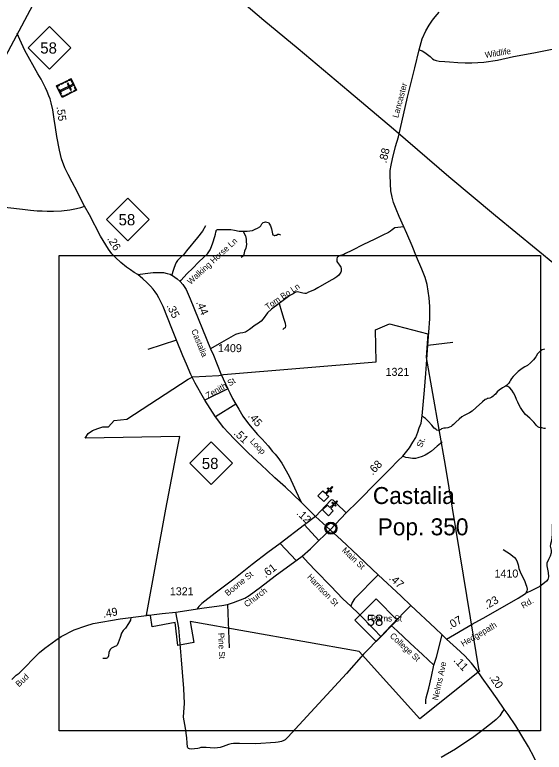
# Model space of a CAD drawing. Extents: x 2220236 to 2384410, y 720751 to 894131.
# Drawn here: x 2273739 to 2282014, y 846519 to 858039 of the extents above; entities that cross this region are included whole.
import ezdxf

# ---------------------------------------------------------------- set-up
doc = ezdxf.new("R2010")
doc.units = 0
doc.layers.add('Default', color=7, linetype='Continuous')

msp = doc.modelspace()

# ---------------------------------------------------------------- linework, layer by layer
at = {"layer": 'Default'}
for p, q in [((2276268, 852958), (2275819, 852808)), ((2280586, 852918), (2280194, 852875)), ((2277072, 852195), (2276709, 852018)), ((2277195, 851956), (2276875, 851761)), ((2278441, 850204), (2278269, 850074)), ((2278269, 850074), (2277886, 849782)), ((2278269, 850074), (2278491, 849829)), ((2277886, 849782), (2278138, 849517)), ((2277064, 848829), (2277092, 848150))]:
    msp.add_line(p, q, dxfattribs=at)
for points in [[(2293118, 894131), (2291904, 891776), (2258822, 829665), (2255410, 823324), (2242089, 797599), (2231460, 775981), (2225011, 762953), (2220576, 753519)], [(2275057, 860147), (2277630, 857957), (2278166, 857514), (2278960, 856846), (2279659, 856255), (2280036, 855932), (2280524, 855515), (2281255, 854906), (2282204, 854120), (2282204, 854118), (2282887, 853544), (2283435, 853085), (2284237, 852417), (2284916, 851850), (2285495, 851359), (2286093, 850859), (2286778, 850262)], [(2280060, 857494), (2280109, 857663), (2280163, 857789), (2280216, 857875), (2280269, 857956), (2280310, 858008), (2280374, 858081)], [(2274832, 855048), (2274790, 855125), (2274715, 855277), (2274639, 855422), (2274575, 855543), (2274524, 855650), (2274472, 855791), (2274438, 855923), (2274395, 856136), (2274377, 856280), (2274356, 856406), (2274336, 856554), (2274311, 856661), (2274292, 856725), (2274271, 856772), (2274246, 856838), (2274221, 856899), (2274154, 857035), (2274102, 857116), (2273896, 857482), (2273846, 857593), (2273821, 857651), (2273778, 857745)], [(2278669, 849995), (2278918, 850257), (2279100, 850436), (2279401, 850742), (2279607, 850944), (2279725, 851069), (2279802, 851146), (2279907, 851273), (2279963, 851362), (2280006, 851437), (2280038, 851519), (2280062, 851585), (2280091, 851661), (2280104, 851773), (2280143, 852173), (2280162, 852438), (2280194, 852875), (2280227, 853292), (2280227, 853484), (2280214, 853620), (2280182, 853824), (2280151, 853936), (2280102, 854065), (2280020, 854257), (2279949, 854429), (2279867, 854625), (2279822, 854724), (2279747, 854889), (2279700, 855001), (2279661, 855107), (2279635, 855191), (2279618, 855290), (2279609, 855400), (2279605, 855537), (2279608, 855604), (2279620, 855688), (2279644, 855787), (2279689, 855983), (2279734, 856134), (2279878, 856751), (2279991, 857208), (2280060, 857494)], [(2280060, 857494), (2280105, 857474), (2280147, 857452), (2280231, 857386), (2280268, 857353), (2280292, 857337), (2280325, 857325), (2280371, 857316), (2280460, 857307), (2280531, 857303), (2280664, 857293), (2280776, 857287), (2280883, 857288), (2281072, 857297), (2281282, 857332), (2281534, 857388), (2281849, 857445), (2282344, 857541)], [(2272362, 855087), (2272679, 855106), (2272838, 855105), (2273078, 855084), (2273451, 855050), (2273633, 855029), (2273858, 855001), (2273983, 854987), (2274089, 854978), (2274168, 854974), (2274247, 854972), (2274346, 854972), (2274469, 854976), (2274599, 854990), (2274706, 855013), (2274770, 855026), (2274803, 855038), (2274832, 855048)], [(2275662, 853981), (2275607, 854014), (2275547, 854054), (2275488, 854097), (2275395, 854172), (2275313, 854246), (2275257, 854304), (2275204, 854377), (2275082, 854580), (2274905, 854915), (2274832, 855048)], [(2277307, 854659), (2277371, 854660), (2277414, 854666), (2277457, 854669), (2277495, 854688), (2277531, 854704), (2277569, 854725), (2277584, 854744), (2277600, 854771), (2277624, 854792), (2277643, 854802), (2277658, 854805), (2277677, 854801), (2277704, 854792), (2277712, 854785), (2277722, 854768), (2277734, 854742), (2277750, 854693), (2277762, 854641), (2277766, 854616), (2277775, 854602), (2277786, 854595), (2277795, 854593), (2277806, 854593), (2277818, 854595), (2277830, 854599), (2277849, 854610), (2277866, 854610), (2277880, 854605), (2277891, 854598)], [(2276721, 854744), (2276673, 854661), (2276593, 854562), (2276426, 854353), (2276374, 854291), (2276331, 854245), (2276303, 854221), (2276284, 854200), (2276264, 854169), (2276244, 854131), (2276226, 854074), (2276212, 854029), (2276201, 853991), (2276194, 853970)], [(2276325, 853873), (2276341, 853894), (2276430, 853990), (2276526, 854088), (2276608, 854172), (2276698, 854260), (2276750, 854306), (2276774, 854337), (2276793, 854369), (2276812, 854417), (2276833, 854478), (2276867, 854577), (2276878, 854614), (2276883, 854644), (2276885, 854657), (2276886, 854669), (2276891, 854676), (2276898, 854682), (2276909, 854687), (2276938, 854685), (2277035, 854684), (2277116, 854687), (2277174, 854675), (2277248, 854661), (2277307, 854659)], [(2279822, 854724), (2279724, 854718), (2279678, 854711), (2279656, 854695), (2279640, 854679), (2279614, 854657), (2279580, 854637), (2279493, 854596), (2279356, 854527), (2279192, 854449), (2279007, 854357), (2278906, 854310), (2278880, 854296), (2278814, 854272), (2278790, 854259), (2278780, 854247), (2278775, 854227), (2278775, 854185), (2278781, 854169), (2278815, 854128), (2278834, 854098), (2278842, 854078), (2278842, 854036), (2278834, 854016), (2278803, 853974), (2278775, 853945), (2278725, 853915), (2278684, 853893), (2278477, 853773), (2278423, 853744), (2278332, 853707), (2278294, 853687), (2278272, 853685), (2278240, 853690), (2278202, 853700), (2278178, 853708), (2278156, 853712), (2278132, 853707), (2278113, 853697), (2278089, 853682), (2278037, 853652), (2277870, 853527)], [(2277307, 854659), (2277325, 854624), (2277343, 854584), (2277358, 854534), (2277358, 854495), (2277359, 854449), (2277349, 854392), (2277332, 854344), (2277318, 854295), (2277307, 854267), (2277279, 854249)], [(2274432, 854277), (2281958, 854277), (2281958, 846853), (2274432, 846853), (2274432, 854277)], [(2275662, 853981), (2275775, 854000), (2275901, 854012), (2275981, 854015), (2276021, 854015), (2276064, 854011), (2276123, 853999), (2276166, 853985), (2276194, 853970), (2276204, 853965), (2276278, 853914), (2276325, 853873), (2276366, 853825), (2276418, 853747), (2276482, 853600), (2276800, 852822), (2276845, 852720), (2276960, 852431), (2277072, 852195), (2277101, 852134), (2277141, 852047), (2277195, 851956), (2277239, 851876), (2277304, 851770), (2277393, 851651), (2277534, 851484), (2277606, 851412), (2277699, 851306), (2277767, 851219), (2277809, 851175), (2277851, 851126), (2277911, 851033), (2278027, 850832), (2278196, 850467), (2278221, 850421)], [(2278221, 850421), (2278085, 850552), (2277969, 850658), (2277806, 850806), (2277686, 850921), (2277593, 851003), (2277389, 851196), (2277281, 851300), (2277175, 851408), (2277082, 851509), (2277004, 851590), (2276943, 851669), (2276875, 851761), (2276709, 852018), (2276646, 852130), (2276601, 852211), (2276561, 852287), (2276489, 852419), (2276426, 852583), (2276367, 852712), (2276268, 852958), (2276195, 853139), (2276058, 853483), (2275992, 853619), (2275962, 853673), (2275933, 853711), (2275902, 853752), (2275862, 853802), (2275805, 853855), (2275739, 853915), (2275662, 853981)], [(2277870, 853527), (2277750, 853438), (2277688, 853385), (2277621, 853292), (2277589, 853254), (2277551, 853222), (2277498, 853189), (2277409, 853125), (2277343, 853083), (2277302, 853070), (2277264, 853065), (2277240, 853061), (2277188, 853043), (2276935, 852901), (2276800, 852822)], [(2277870, 853527), (2277906, 853405), (2277947, 853286), (2277964, 853222), (2277971, 853178), (2277964, 853150), (2277947, 853136), (2277927, 853124)], [(2280068, 847043), (2279123, 848092), (2276479, 848561), (2276538, 848233), (2276289, 848187), (2276248, 848548), (2275887, 848480), (2275859, 848657), (2275800, 848660), (2276099, 850318), (2276283, 851269), (2276320, 851453), (2274838, 851428), (2274886, 851497), (2274954, 851543), (2275036, 851578), (2275116, 851602), (2275204, 851602), (2275294, 851699), (2275493, 851721), (2276448, 852346), (2276523, 852383), (2276931, 852405), (2277002, 852418), (2279386, 852618), (2279377, 853117), (2279598, 853214), (2280196, 853055), (2280170, 852686), (2280464, 850998), (2280855, 848618), (2280989, 847824), (2281003, 847785), (2280068, 847043)], [(2280068, 847043), (2279123, 848092), (2276479, 848561), (2276538, 848233), (2276289, 848187), (2276248, 848548), (2275887, 848480), (2275859, 848657), (2275800, 848660), (2276099, 850318), (2276283, 851269), (2276320, 851453), (2274838, 851428), (2274886, 851497), (2274954, 851543), (2275036, 851578), (2275116, 851602), (2275204, 851602), (2275294, 851699), (2275493, 851721), (2276448, 852346), (2276523, 852383), (2276931, 852405), (2277002, 852418), (2279386, 852618), (2279377, 853117), (2279598, 853214), (2280196, 853055), (2280170, 852686), (2280464, 850998), (2280855, 848618), (2280989, 847824), (2281003, 847785), (2280068, 847043)], [(2282016, 852817), (2281983, 852804), (2281958, 852789), (2281936, 852770), (2281908, 852745), (2281884, 852697), (2281844, 852650), (2281801, 852603), (2281754, 852563), (2281712, 852540), (2281669, 852515), (2281607, 852466), (2281565, 852426), (2281530, 852388), (2281500, 852356), (2281488, 852331), (2281478, 852311), (2281460, 852286), (2281443, 852269), (2281425, 852249), (2281410, 852237)], [(2281410, 852237), (2281361, 852214), (2281308, 852174), (2281279, 852147), (2281254, 852114), (2281234, 852099), (2281214, 852079), (2281194, 852065), (2281184, 852060), (2281162, 852050), (2281137, 852047), (2281124, 852045), (2281112, 852037), (2281092, 852030), (2281047, 851992), (2280948, 851905), (2280888, 851848), (2280845, 851820), (2280816, 851805), (2280763, 851778), (2280728, 851758), (2280686, 851721), (2280631, 851673), (2280596, 851639), (2280577, 851621), (2280559, 851606), (2280535, 851595), (2280507, 851589), (2280469, 851584), (2280447, 851581), (2280410, 851569), (2280397, 851559), (2280377, 851549), (2280357, 851546), (2280335, 851551), (2280318, 851564), (2280293, 851584), (2280255, 851629), (2280198, 851693), (2280158, 851731), (2280128, 851756), (2280104, 851773)], [(2282034, 851576), (2282012, 851579), (2281977, 851586), (2281955, 851589), (2281937, 851594), (2281915, 851604), (2281892, 851621), (2281880, 851644), (2281850, 851676), (2281788, 851736), (2281721, 851795), (2281683, 851843), (2281643, 851903), (2281618, 851950), (2281601, 851990), (2281581, 852030), (2281561, 852087), (2281534, 852134), (2281506, 852174), (2281479, 852212), (2281462, 852224), (2281444, 852232), (2281427, 852237), (2281410, 852237)], [(2280421, 851362), (2280339, 851301), (2280254, 851224), (2280208, 851190), (2280155, 851161), (2280109, 851141), (2280037, 851118), (2280001, 851110), (2279955, 851110), (2279895, 851117), (2279853, 851125), (2279825, 851132), (2279802, 851146)], [(2278918, 850257), (2278761, 850410), (2278718, 850458), (2278696, 850464), (2278679, 850455), (2278441, 850204)], [(2278669, 849995), (2278441, 850204), (2278221, 850421)], [(2282172, 850296), (2282159, 850233), (2282136, 850068), (2282138, 849919), (2282132, 849876), (2282129, 849825), (2282111, 849768), (2282105, 849736), (2282122, 849678), (2282124, 849635), (2282107, 849583), (2282079, 849532), (2282057, 849474), (2282057, 849431), (2282075, 849327), (2282079, 849259), (2282068, 849220), (2282049, 849194), (2282016, 849164), (2281944, 849110), (2281833, 849050), (2281720, 848999)], [(2273692, 847656), (2273764, 847725), (2273806, 847757), (2274124, 848076), (2274208, 848145), (2274379, 848270), (2274467, 848329), (2274670, 848433), (2274849, 848495), (2274967, 848529), (2275387, 848602), (2276042, 848689), (2276258, 848710), (2276698, 848773), (2276976, 848813), (2277064, 848829), (2277158, 848856), (2277336, 848924), (2277401, 848966), (2277580, 849097), (2277807, 849273), (2278229, 849581), (2278362, 849698), (2278491, 849829), (2278669, 849995)], [(2280489, 848284), (2280420, 848353), (2280312, 848460), (2279929, 848813), (2279776, 848957), (2279419, 849291), (2279225, 849474), (2279101, 849592), (2278845, 849831), (2278669, 849995)], [(2277886, 849782), (2277697, 849641), (2277451, 849451), (2277164, 849224), (2276873, 849004), (2276663, 848841), (2276614, 848798), (2276587, 848755)], [(2281371, 849687), (2281431, 849650), (2281472, 849622), (2281520, 849590), (2281552, 849560), (2281573, 849532), (2281593, 849493), (2281606, 849448), (2281616, 849390), (2281638, 849336), (2281666, 849280), (2281705, 849200), (2281728, 849140), (2281739, 849114), (2281745, 849067), (2281741, 849037), (2281720, 848999)], [(2278990, 848800), (2278868, 848916), (2278679, 849114), (2278445, 849355), (2278328, 849472), (2278229, 849581)], [(2279419, 849291), (2279050, 848914), (2279013, 848856), (2278990, 848800)], [(2280489, 848284), (2280887, 848518), (2281108, 848640), (2281607, 848928), (2281720, 848999)], [(2279929, 848813), (2279623, 848498), (2279627, 848502)], [(2279460, 848329), (2279192, 848052), (2278926, 847748), (2278124, 846880), (2278013, 846761), (2277965, 846715), (2277946, 846701), (2277906, 846688), (2277858, 846676), (2277812, 846669), (2277508, 846649), (2277252, 846656), (2277156, 846657), (2277122, 846651), (2277079, 846638), (2276995, 846608), (2276949, 846595), (2276865, 846584), (2276795, 846586), (2276729, 846593), (2276691, 846595), (2276645, 846592), (2276619, 846584), (2276601, 846576), (2276497, 846569), (2276468, 846573), (2276453, 846579), (2276443, 846590), (2276437, 846602), (2276436, 846662), (2276431, 846742), (2276408, 846893), (2276379, 847066), (2276381, 847143), (2276394, 847280), (2276382, 847514), (2276363, 847770), (2276343, 847963), (2276306, 848464), (2276258, 848710)], [(2279460, 848329), (2279349, 848441), (2279115, 848680), (2278990, 848800)], [(2275552, 848624), (2275548, 848580), (2275517, 848528), (2275472, 848458), (2275432, 848421), (2275407, 848381), (2275387, 848310), (2275355, 848230), (2275341, 848194), (2275328, 848181), (2275294, 848166), (2275254, 848144), (2275232, 848122), (2275212, 848080), (2275202, 848027), (2275196, 848000), (2275189, 847993), (2275168, 847985), (2275118, 847984)], [(2280289, 847881), (2280111, 848045), (2279921, 848225), (2279715, 848415), (2279623, 848498), (2279460, 848329)], [(2280289, 847881), (2280330, 848004), (2280420, 848353)], [(2281389, 847193), (2281276, 847352), (2281165, 847515), (2281046, 847683), (2280958, 847812), (2280876, 847913), (2280775, 848023), (2280642, 848146), (2280489, 848284)], [(2280162, 847276), (2280162, 847331), (2280171, 847371), (2280211, 847520), (2280251, 847704), (2280289, 847881)], [(2281389, 847193), (2281352, 847140), (2281319, 847090), (2281263, 847030), (2281208, 846983), (2281039, 846854), (2280912, 846762), (2280626, 846570), (2280403, 846438)], [(2282616, 844862), (2282542, 845029), (2282382, 845354), (2282268, 845580), (2282204, 845722), (2282126, 845883), (2282027, 846086), (2281958, 846230), (2281855, 846435), (2281769, 846605), (2281665, 846777), (2281569, 846930), (2281452, 847109), (2281389, 847193)]]:
    msp.add_lwpolyline(points, dxfattribs=at)
for points in [[(2273951, 857523), (2274284, 857856), (2274617, 857523), (2274284, 857190)], [(2274619, 857040), (2274707, 856861), (2274478, 856749), (2274391, 856928)], [(2274514, 856988), (2274553, 857007), (2274558, 856997), (2274519, 856978)], [(2274581, 857021), (2274586, 857011), (2274614, 857025), (2274632, 856988), (2274642, 856993), (2274619, 857040)], [(2274405, 856898), (2274416, 856903), (2274406, 856923), (2274442, 856941), (2274437, 856951), (2274391, 856928)], [(2274426, 856881), (2274464, 856805), (2274453, 856800), (2274416, 856876)], [(2274641, 856929), (2274633, 856946), (2274451, 856857), (2274459, 856840)], [(2274454, 856959), (2274492, 856978), (2274497, 856967), (2274459, 856948)], [(2274576, 856973), (2274559, 856965), (2274611, 856859), (2274628, 856867)], [(2274652, 856973), (2274675, 856927), (2274665, 856922), (2274642, 856968)], [(2274668, 856842), (2274663, 856852), (2274692, 856866), (2274674, 856903), (2274684, 856908), (2274707, 856861)], [(2274464, 856779), (2274474, 856784), (2274484, 856764), (2274520, 856782), (2274525, 856772), (2274478, 856749)], [(2274538, 856791), (2274577, 856810), (2274582, 856800), (2274543, 856781)], [(2274597, 856820), (2274636, 856839), (2274641, 856829), (2274602, 856810)], [(2275175, 854839), (2275508, 855172), (2275841, 854839), (2275508, 854506)], [(2276476, 851033), (2276809, 851366), (2277142, 851033), (2276809, 850700)], [(2278553, 850603), (2278594, 850564), (2278647, 850618), (2278624, 850640), (2278635, 850652), (2278658, 850629), (2278700, 850672), (2278712, 850661), (2278670, 850618), (2278693, 850596), (2278681, 850584), (2278659, 850607), (2278605, 850552), (2278646, 850512), (2278572, 850436), (2278478, 850527)], [(2278625, 850380), (2278665, 850340), (2278719, 850395), (2278696, 850417), (2278707, 850428), (2278730, 850406), (2278772, 850449), (2278784, 850438), (2278741, 850395), (2278764, 850372), (2278753, 850361), (2278730, 850383), (2278677, 850329), (2278718, 850289), (2278643, 850213), (2278550, 850304)], [(2278604, 850032), (2278605, 850037), (2278606, 850044), (2278609, 850051), (2278612, 850057), (2278616, 850062), (2278619, 850068), (2278623, 850072), (2278628, 850077), (2278633, 850081), (2278639, 850085), (2278644, 850088), (2278649, 850090), (2278654, 850092), (2278660, 850094), (2278664, 850095), (2278669, 850096), (2278673, 850097), (2278680, 850097), (2278684, 850097), (2278690, 850097), (2278695, 850096), (2278699, 850095), (2278704, 850094), (2278710, 850092), (2278716, 850089), (2278723, 850085), (2278728, 850082), (2278733, 850078), (2278736, 850075), (2278740, 850070), (2278744, 850065), (2278747, 850061), (2278750, 850056), (2278753, 850051), (2278755, 850046), (2278756, 850041), (2278758, 850036), (2278759, 850030), (2278759, 850025), (2278760, 850019), (2278759, 850014), (2278759, 850008), (2278758, 850002), (2278756, 849996), (2278754, 849990), (2278752, 849985), (2278749, 849979), (2278746, 849974), (2278742, 849969), (2278738, 849965), (2278733, 849960), (2278728, 849955), (2278723, 849952), (2278718, 849950), (2278711, 849946), (2278704, 849944), (2278698, 849942), (2278692, 849941), (2278687, 849940), (2278683, 849940), (2278677, 849940), (2278673, 849941), (2278667, 849941), (2278661, 849943), (2278657, 849944), (2278652, 849946), (2278647, 849948), (2278643, 849950), (2278636, 849954), (2278631, 849958), (2278626, 849963), (2278621, 849968), (2278618, 849972), (2278615, 849976), (2278611, 849983), (2278609, 849986), (2278608, 849990), (2278605, 849999), (2278604, 850006), (2278603, 850011), (2278603, 850017), (2278603, 850022), (2278603, 850028)], [(2279052, 848584), (2279385, 848917), (2279718, 848584), (2279385, 848251)]]:
    msp.add_lwpolyline(points, close=True, dxfattribs=at)
for radius in [94.3, 76.7]:
    msp.add_circle((2278681, 850019), radius, dxfattribs=at)

# ---------------------------------------------------------------- texts
for s, height, p in [('58', 175, (2274138, 857433)), ('58', 175, (2275362, 854750)), ('1409', 125, (2276916, 852769)), ('1321', 125, (2279534, 852399)), ('58', 175, (2276663, 850943)), ('Castalia', 265, (2279336, 850397)), ('Pop. 350', 265, (2279411, 849908)), ('1410', 125, (2281237, 849248)), ('1321', 125, (2276163, 848971)), ('58', 175, (2279239, 848494)), ('Barns St', 95, (2279305, 848562))]:
    msp.add_text(s, height=height, dxfattribs=at).set_placement(p)
for s, height, rotation, p in [('Wildlife', 95, 9.0919, (2281095, 857364)), ('Lancaster', 95, 75.0739, (2279731, 856422)), ('.55', 125, 277.6838, (2274393, 856601)), ('.88', 125, 76.7216, (2279547, 855715)), ('.26', 125, 300.8862, (2275179, 854540)), ('Walking Horse Ln', 95, 42.3894, (2276487, 853818)), ('Tom Bo Ln', 95, 34.0379, (2277691, 853426)), ('.44', 125, 292.2107, (2276570, 853549)), ('.35', 125, 296.0501, (2276109, 853494)), ('Castalia', 95, 292.174, (2276495, 853107)), ('Zenith St', 95, 29.5505, (2276759, 852042)), ('.45', 125, 310.0717, (2277376, 851769)), ('.51', 125, 316.662, (2277152, 851492)), ('Loop', 95, 313.2891, (2277409, 851369)), ('St.', 95, 69.3326, (2280103, 851271)), ('.68', 125, 45.8718, (2279331, 850841)), ('.12', 125, 315.4391, (2278133, 850244)), ('Main St', 95, 316.7754, (2278845, 849663)), ('.61', 125, 37.8185, (2277659, 849237)), ('Boone St', 95, 38.9277, (2277069, 848953)), ('Harrison St', 95, 313.9357, (2278301, 849249)), ('.47', 125, 316.9444, (2279579, 849227)), ('Church', 95, 36.9609, (2277367, 848780)), ('.23', 125, 29.7545, (2281112, 848747)), ('Rd.', 95, 30.0344, (2281687, 848760)), ('.49', 125, 9.7526, (2275126, 848620)), ('.07', 125, 30.351, (2280544, 848434)), ('Hedgepath', 95, 30.3511, (2280746, 848166)), ('Pine St', 95, 272.3782, (2276917, 848383)), ('College St', 95, 317.2584, (2279593, 848326)), ('Nelms Ave', 95, 77.3934, (2280353, 847324)), ('.11', 125, 312.6444, (2280590, 847948)), ('Bud', 95, 43.7077, (2273806, 847532)), ('.20', 125, 304.3292, (2281148, 847692))]:
    msp.add_text(s, height=height, rotation=rotation, dxfattribs=at).set_placement(p)

doc.saveas('drawing.dxf')
